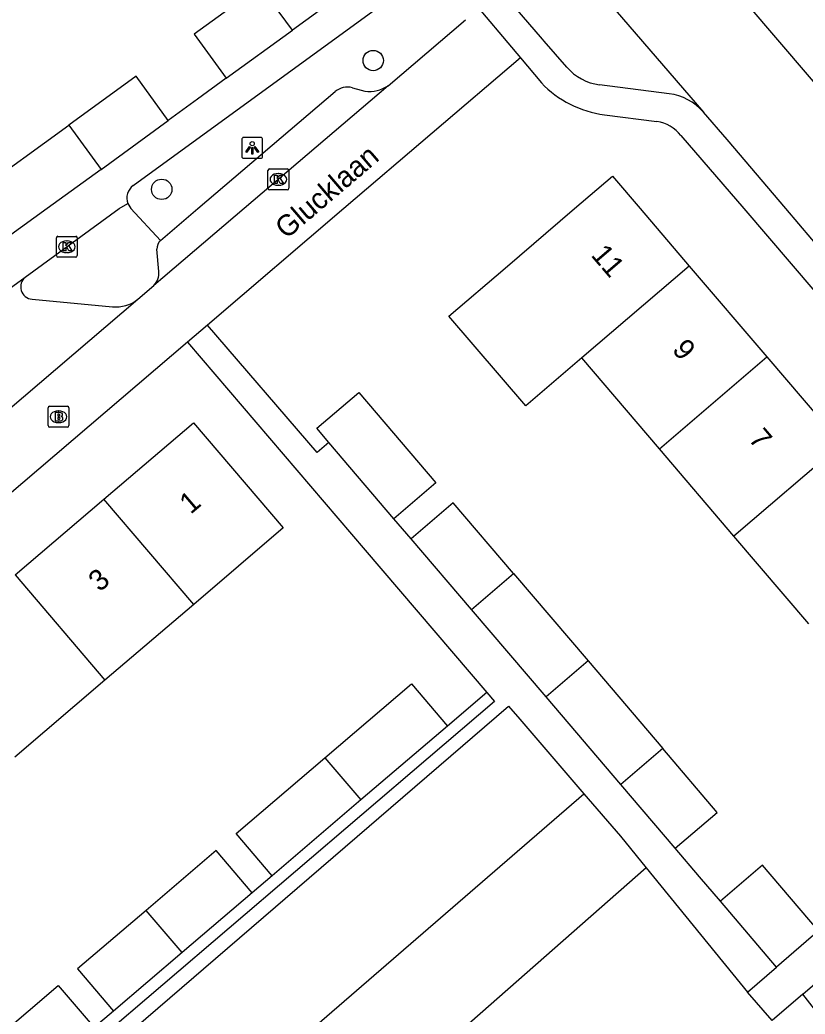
# Model space of a CAD drawing. Extents: x 159040 to 160094, y 381214 to 382518.
# Drawn here: x 159347.52 to 159385.18, y 381461.36 to 381509.06 of the extents above; entities that cross this region are included whole.
import ezdxf

# ---------------------------------------------------------------- set-up
doc = ezdxf.new("R2010")
doc.units = 0
for name, color, linetype in [('IMGEO_Boom', 7, 'Continuous'), ('IMGEO_Brandkraan', 7, 'Continuous'), ('IMGEO_Groenvoorziening', 7, 'Continuous'), ('IMGEO_Kolk', 7, 'Continuous'), ('IMGEO_Lichtpunt', 7, 'Continuous'), ('IMGEO_Openbare_ruimte_label', 7, 'Continuous'), ('IMGEO_Pand', 7, 'Continuous'), ('IMGEO_Pand_nummerreeks', 7, 'Continuous'), ('IMGEO_Parkeervlak_halfverhard', 7, 'Continuous'), ('IMGEO_Parkeervlak_open', 7, 'Continuous'), ('IMGEO_Rijbaan_lokaal_halfverhard', 7, 'Continuous'), ('IMGEO_Rijbaan_lokaal_open', 7, 'Continuous'), ('IMGEO_Voetpad_open', 7, 'Continuous')]:
    doc.layers.add(name, color=color, linetype=linetype)

msp = doc.modelspace()

# ---------------------------------------------------------------- linework, layer by layer
at = {"layer": 'IMGEO_Boom'}
for centre in [(159364.465, 381507.106), (159354.32, 381500.927)]:
    msp.add_circle(centre, 0.489, dxfattribs=at)
at = {"layer": 'IMGEO_Brandkraan'}
for p, q in [((159348.867, 381489.591), (159348.867, 381490.443)), ((159348.942, 381490.517), (159349.794, 381490.517)), ((159349.355, 381490.297), (159349.38, 381490.297)), ((159349.868, 381490.443), (159349.868, 381489.591)), ((159349.794, 381489.517), (159348.942, 381489.517)), ((159349.378, 381489.737), (159349.353, 381489.737))]:
    msp.add_line(p, q, dxfattribs=at)
for points in [[(159348.867, 381489.591), (159348.867, 381490.443)], [(159348.942, 381490.517), (159349.794, 381490.517)], [(159349.868, 381490.443), (159349.868, 381489.591)], [(159349.215, 381490.217), (159349.215, 381489.817), (159349.428, 381489.817)], [(159349.446, 381490.217), (159349.215, 381490.217)], [(159349.394, 381490.136), (159349.34, 381490.136), (159349.34, 381490.06)], [(159349.34, 381490.06), (159349.393, 381490.06)], [(159349.402, 381489.984), (159349.34, 381489.984), (159349.34, 381489.903)], [(159349.34, 381489.903), (159349.402, 381489.903)], [(159349.794, 381489.517), (159348.942, 381489.517)]]:
    msp.add_lwpolyline(points, dxfattribs=at)
for centre, radius, start, end in [((159348.944, 381490.441), 0.0765, 91.552, 178.448), ((159348.944, 381490.441), 0.0765, 91.552, 178.448), ((159349.792, 381490.441), 0.0765, 1.552, 88.448), ((159349.792, 381490.441), 0.0765, 1.552, 88.448), ((159349.395, 381490.098), 0.0379, 267.8285, 90.9355), ((159349.403, 381489.943), 0.0404, 269.8759, 90.5077), ((159349.434, 381490.068), 0.251, 268.6676, 293.5347), ((159349.45, 381490.072), 0.145, 59.4692, 91.5367), ((159349.475, 381490.119), 0.0922, 285.5137, 58.1501), ((159349.48, 381489.927), 0.105, 301.3115, 78.989), ((159348.944, 381489.593), 0.0765, 181.552, 268.448), ((159348.944, 381489.593), 0.0765, 181.552, 268.448), ((159349.792, 381489.593), 0.0765, 271.552, 358.448), ((159349.792, 381489.593), 0.0765, 271.552, 358.448)]:
    msp.add_arc(centre, radius, start, end, dxfattribs=at)
for centre, major_axis, ratio, start_param, end_param in [((159349.354, 381490.017), (-0.387, 0.002), 0.722429, 4.712389, 7.853982), ((159349.379, 381490.017), (-0.39, 0.002), 0.717154, 1.570796, 4.712389)]:
    msp.add_ellipse(centre, major_axis=major_axis, ratio=ratio, start_param=start_param, end_param=end_param, dxfattribs=at)
at = {"layer": 'IMGEO_Groenvoorziening'}
for points in [[(159369.913, 381476.791), (159368.022, 381475.177)], [(159399.15, 381474.403), (159400.78, 381472.608), (159386.592, 381460.368), (159385.077, 381462.313)], [(159359.612, 381467.998), (159358.656, 381467.182)], [(159352.008, 381461.507), (159351.081, 381460.715)]]:
    msp.add_lwpolyline(points, dxfattribs=at)
at = {"layer": 'IMGEO_Kolk'}
for p, q in [((159359.415, 381500.978), (159359.415, 381501.83)), ((159359.49, 381501.904), (159360.342, 381501.904)), ((159360.416, 381501.83), (159360.416, 381500.978)), ((159359.903, 381501.684), (159359.928, 381501.684)), ((159360.342, 381500.904), (159359.49, 381500.904)), ((159359.926, 381501.124), (159359.901, 381501.124)), ((159349.271, 381497.746), (159349.271, 381498.598)), ((159349.346, 381498.672), (159350.198, 381498.672)), ((159349.759, 381498.452), (159349.784, 381498.452)), ((159350.272, 381498.598), (159350.272, 381497.746)), ((159349.782, 381497.892), (159349.757, 381497.892)), ((159350.198, 381497.672), (159349.346, 381497.672))]:
    msp.add_line(p, q, dxfattribs=at)
for points in [[(159359.415, 381500.978), (159359.415, 381501.83)], [(159359.49, 381501.904), (159360.342, 381501.904)], [(159360.416, 381501.83), (159360.416, 381500.978)], [(159359.736, 381501.604), (159359.859, 381501.604), (159359.859, 381501.453), (159359.989, 381501.604), (159360.153, 381501.604), (159360.007, 381501.453), (159360.16, 381501.204), (159360.008, 381501.204), (159359.923, 381501.368), (159359.859, 381501.301), (159359.859, 381501.204), (159359.736, 381501.204), (159359.736, 381501.604)], [(159360.342, 381500.904), (159359.49, 381500.904)], [(159349.271, 381497.746), (159349.271, 381498.598)], [(159349.346, 381498.672), (159350.198, 381498.672)], [(159349.592, 381498.372), (159349.715, 381498.372), (159349.715, 381498.221), (159349.845, 381498.372), (159350.009, 381498.372), (159349.863, 381498.221), (159350.016, 381497.972), (159349.864, 381497.972), (159349.779, 381498.136), (159349.715, 381498.069), (159349.715, 381497.972), (159349.592, 381497.972), (159349.592, 381498.372)], [(159350.272, 381498.598), (159350.272, 381497.746)], [(159350.198, 381497.672), (159349.346, 381497.672)]]:
    msp.add_lwpolyline(points, dxfattribs=at)
for centre, start, end in [((159359.492, 381501.828), 91.552, 178.448), ((159359.492, 381501.828), 91.552, 178.448), ((159360.34, 381501.828), 1.552, 88.448), ((159360.34, 381501.828), 1.552, 88.448), ((159359.492, 381500.98), 181.552, 268.448), ((159359.492, 381500.98), 181.552, 268.448), ((159360.34, 381500.98), 271.552, 358.448), ((159360.34, 381500.98), 271.552, 358.448), ((159349.348, 381498.596), 91.552, 178.448), ((159349.348, 381498.596), 91.552, 178.448), ((159350.196, 381498.596), 1.552, 88.448), ((159350.196, 381498.596), 1.552, 88.448), ((159349.348, 381497.748), 181.552, 268.448), ((159349.348, 381497.748), 181.552, 268.448), ((159350.196, 381497.748), 271.552, 358.448), ((159350.196, 381497.748), 271.552, 358.448)]:
    msp.add_arc(centre, 0.0765, start, end, dxfattribs=at)
for centre, major_axis, ratio, start_param, end_param in [((159359.902, 381501.404), (-0.387, 0.002), 0.722429, 4.712389, 7.853982), ((159359.927, 381501.404), (-0.39, 0.002), 0.717154, 1.570796, 4.712389), ((159349.758, 381498.172), (-0.387, 0.002), 0.722429, 4.712389, 7.853982), ((159349.783, 381498.172), (-0.39, 0.002), 0.717154, 1.570796, 4.712389)]:
    msp.add_ellipse(centre, major_axis=major_axis, ratio=ratio, start_param=start_param, end_param=end_param, dxfattribs=at)
at = {"layer": 'IMGEO_Lichtpunt'}
for p, q in [((159358.162, 381503.32), (159358.162, 381502.513)), ((159358.162, 381503.32), (159358.162, 381502.513)), ((159359.064, 381503.415), (159358.256, 381503.415)), ((159359.064, 381503.415), (159358.256, 381503.415)), ((159359.158, 381502.513), (159359.158, 381503.32)), ((159359.158, 381502.513), (159359.158, 381503.32)), ((159358.256, 381502.419), (159359.064, 381502.419)), ((159358.256, 381502.419), (159359.064, 381502.419))]:
    msp.add_line(p, q, dxfattribs=at)
for points in [[(159358.536, 381502.984), (159358.575, 381502.956), (159358.387, 381502.694), (159358.349, 381502.721), (159358.536, 381502.984)], [(159358.638, 381502.936), (159358.685, 381502.936), (159358.685, 381502.614), (159358.638, 381502.614), (159358.638, 381502.936)], [(159358.748, 381502.956), (159358.786, 381502.983), (159358.973, 381502.721), (159358.934, 381502.693), (159358.748, 381502.956)]]:
    msp.add_lwpolyline(points, dxfattribs=at)
msp.add_circle((159358.661, 381503.118), 0.0994, dxfattribs=at)
for centre, start, end in [((159358.256, 381503.32), 90, 180), ((159358.256, 381503.32), 90, 180), ((159359.064, 381503.32), 0, 90), ((159359.064, 381503.32), 0, 90), ((159358.256, 381502.513), 180, 270), ((159358.256, 381502.513), 180, 270), ((159359.064, 381502.513), 270, 0), ((159359.064, 381502.513), 270, 360)]:
    msp.add_arc(centre, 0.0946, start, end, dxfattribs=at)
at = {"layer": 'IMGEO_Pand'}
for points in [[(159360.588, 381508.559), (159359.043, 381510.68), (159355.872, 381508.378), (159357.419, 381506.254)], [(159357.419, 381506.254), (159360.588, 381508.559)], [(159354.638, 381504.231), (159353.089, 381506.357), (159349.862, 381504.013)], [(159351.412, 381501.885), (159354.638, 381504.231)], [(159345.362, 381500.745), (159349.862, 381504.013)], [(159349.862, 381504.013), (159351.412, 381501.885)], [(159351.412, 381501.885), (159348.821, 381500), (159346.915, 381498.614)], [(159374.471, 381492.836), (159371.785, 381490.534), (159368.096, 381494.839), (159370.79, 381497.148), (159374.118, 381500), (159375.936, 381501.558), (159377.269, 381500), (159379.626, 381497.246)], [(159379.626, 381497.246), (159374.471, 381492.836)], [(159379.626, 381497.246), (159383.349, 381492.893)], [(159378.19, 381488.48), (159374.471, 381492.836)], [(159378.19, 381488.48), (159383.349, 381492.893)], [(159383.349, 381492.893), (159386.93, 381488.708)], [(159362.34, 381488.778), (159361.756, 381489.462), (159363.773, 381491.184), (159367.473, 381486.849), (159365.458, 381485.125)], [(159351.543, 381486.064), (159355.841, 381489.733), (159360.153, 381484.682), (159355.856, 381481.014)], [(159365.458, 381485.125), (159362.34, 381488.778)], [(159381.766, 381484.29), (159378.19, 381488.48)], [(159386.93, 381488.708), (159381.766, 381484.29)], [(159347.286, 381482.43), (159351.543, 381486.064)], [(159355.856, 381481.014), (159351.543, 381486.064)], [(159371.192, 381482.494), (159368.295, 381485.886), (159366.28, 381484.162)], [(159369.176, 381480.77), (159366.28, 381484.162)], [(159385.353, 381480.089), (159381.766, 381484.29)], [(159347.286, 381482.43), (159351.599, 381477.38)], [(159369.176, 381480.77), (159371.192, 381482.494)], [(159371.192, 381482.494), (159374.769, 381478.303)], [(159355.856, 381481.014), (159351.599, 381477.38)], [(159372.753, 381476.579), (159369.176, 381480.77)], [(159374.769, 381478.303), (159372.753, 381476.579)], [(159374.769, 381478.303), (159378.354, 381474.103)], [(159351.599, 381477.38), (159347.282, 381473.694)], [(159362.143, 381473.653), (159366.296, 381477.198), (159368.022, 381475.177)], [(159376.339, 381472.379), (159372.753, 381476.579)], [(159368.022, 381475.177), (159363.869, 381471.632)], [(159378.354, 381474.103), (159376.339, 381472.379)], [(159378.955, 381469.315), (159380.97, 381471.039), (159378.354, 381474.103)], [(159359.612, 381467.998), (159357.886, 381470.019), (159362.143, 381473.653)], [(159362.143, 381473.653), (159363.869, 381471.632)], [(159378.955, 381469.315), (159376.339, 381472.379)], [(159363.869, 381471.632), (159359.612, 381467.998)], [(159358.656, 381467.182), (159356.93, 381469.203), (159353.568, 381466.332)], [(159385.828, 381465.349), (159383.135, 381468.503), (159381.119, 381466.779)], [(159358.656, 381467.182), (159355.294, 381464.311)], [(159383.816, 381463.62), (159381.119, 381466.779)], [(159353.568, 381466.332), (159350.282, 381463.528), (159352.008, 381461.507)], [(159355.294, 381464.311), (159353.568, 381466.332)], [(159385.828, 381465.349), (159383.816, 381463.62)], [(159355.294, 381464.311), (159352.008, 381461.507)], [(159346.746, 381457.014), (159345.02, 381459.035), (159349.355, 381462.736), (159351.081, 381460.715)]]:
    msp.add_lwpolyline(points, dxfattribs=at)
at = {"layer": 'IMGEO_Parkeervlak_halfverhard'}
msp.add_lwpolyline([(159377.559, 381468.381), (159351.009, 381445.023), (159347.753, 381448.725)], dxfattribs=at)
at = {"layer": 'IMGEO_Parkeervlak_open'}
for points in [[(159354.265, 381498.477), (159356.052, 381500), (159362.641, 381505.616)], [(159363.465, 381505.799), (159363.884, 381505.683), (159364.069, 381505.644)]]:
    msp.add_lwpolyline(points, dxfattribs=at)
for centre, radius, start, end in [((159363.225, 381504.931), 0.9, 74.5668, 130.4761), ((159364.301, 381507.169), 1.543, 261.3525, 304.6443)]:
    msp.add_arc(centre, radius, start, end, dxfattribs=at)
at = {"layer": 'IMGEO_Rijbaan_lokaal_halfverhard'}
for points in [[(159336.726, 381446.664), (159370.948, 381476.137), (159371.49, 381475.507), (159374.575, 381471.925)], [(159347.753, 381448.725), (159351.338, 381451.826), (159374.575, 381471.925)]]:
    msp.add_lwpolyline(points, dxfattribs=at)
at = {"layer": 'IMGEO_Rijbaan_lokaal_open'}
for points in [[(159359.079, 381537.039), (159361.379, 381534.296), (159376.214, 381517.042), (159376.8, 381516.357), (159379.3, 381513.434), (159388.415, 381502.775), (159390.802, 381500), (159394.17, 381496.049), (159396.211, 381493.655), (159398.069, 381491.509), (159404.878, 381483.645), (159405.572, 381482.813)], [(159359.717, 381528.593), (159370.22, 381516.331), (159380.301, 381504.635)], [(159369.013, 381510.221), (159371.531, 381507.229)], [(159365.178, 381505.9), (159368.891, 381509.056)], [(159371.531, 381507.229), (159363.064, 381500), (159356.524, 381494.417)], [(159365.178, 381505.9), (159358.272, 381500), (159353.947, 381496.32)], [(159401.74, 381479.524), (159401.023, 381480.383), (159392.642, 381490.134), (159389.868, 381493.391), (159384.255, 381500), (159381.439, 381503.315), (159380.301, 381504.635)], [(159353.172, 381495.652), (159353.947, 381496.32)], [(159339.895, 381484.327), (159353.172, 381495.652)], [(159356.524, 381494.417), (159355.565, 381493.598)], [(159355.565, 381493.598), (159321.537, 381464.546)]]:
    msp.add_lwpolyline(points, dxfattribs=at)
at = {"layer": 'IMGEO_Voetpad_open'}
for points in [[(159373.748, 381506.791), (159372.67, 381508.042), (159372.591, 381508.134), (159370.568, 381510.481), (159370.259, 381510.839), (159368.036, 381513.418), (159367.522, 381514.014), (159365.461, 381516.422), (159360.782, 381521.888)], [(159352.958, 381501.113), (159367.086, 381511.403)], [(159361.874, 381509.494), (159360.588, 381508.559)], [(159371.531, 381507.229), (159372.531, 381506.031)], [(159357.419, 381506.254), (159356.043, 381505.253), (159354.638, 381504.231)], [(159378.663, 381505.515), (159375.323, 381505.944)], [(159375.551, 381504.499), (159378.075, 381504.182)], [(159379.225, 381503.503), (159382.243, 381500), (159397.195, 381482.524), (159400.885, 381478.302)], [(159347.778, 381496.717), (159352.283, 381500), (159352.698, 381500.243)], [(159352.698, 381500.243), (159352.847, 381500), (159354.265, 381498.477)], [(159354.182, 381496.98), (159354.091, 381498.054)], [(159334.899, 381485.323), (159335.103, 381487.483), (159347.778, 381496.717)], [(159348.101, 381495.653), (159351.954, 381495.291)], [(159362.34, 381488.778), (159361.784, 381488.304), (159356.524, 381494.417)], [(159355.565, 381493.598), (159364.087, 381483.617), (159369.913, 381476.791)], [(159366.28, 381484.162), (159365.458, 381485.125)], [(159369.913, 381476.791), (159370.29, 381476.35), (159338.454, 381449.168), (159338.076, 381449.612)], [(159385.077, 381462.313), (159399.15, 381474.403)], [(159374.575, 381471.925), (159376.325, 381469.893), (159377.559, 381468.381)], [(159381.119, 381466.779), (159380.121, 381467.949), (159378.955, 381469.315)], [(159377.559, 381468.381), (159382.421, 381462.42)], [(159382.421, 381462.42), (159383.816, 381463.62)], [(159385.077, 381462.313), (159383.608, 381461.051), (159382.421, 381462.42)]]:
    msp.add_lwpolyline(points, dxfattribs=at)
for centre, radius, start, end in [((159375.642, 381508.424), 2.501, 220.7787, 262.6805), ((159376.283, 381509.684), 5.236, 224.2364, 261.9676), ((159378.323, 381502.917), 2.62, 40.9727, 82.5343), ((159377.823, 381502.443), 1.757, 37.1098, 81.772), ((159353.394, 381500.509), 0.745, 125.7964, 200.926), ((159354.593, 381498.095), 0.503, 130.6121, 184.6685), ((159353.341, 381496.908), 0.844, 315.8941, 4.9082), ((159348.157, 381496.251), 0.601, 129.1518, 264.6218), ((159352.117, 381496.978), 1.695, 264.4942, 308.5242)]:
    msp.add_arc(centre, radius, start, end, dxfattribs=at)

# ---------------------------------------------------------------- texts
at = {"layer": 'IMGEO_Openbare_ruimte_label'}
msp.add_text('Glucklaan', height=1, rotation=40.5392, dxfattribs=at).set_placement((159360.299, 381498.506))
at = {"layer": 'IMGEO_Pand_nummerreeks'}
for s, rotation, p in [('11', 310.5497, (159374.873, 381497.756)), ('9', 310.5497, (159378.763, 381493.209)), ('7', 310.5497, (159382.428, 381488.925)), ('1', 40.4856, (159355.709, 381485.308)), ('3', 40.4856, (159351.343, 381481.582))]:
    msp.add_text(s, height=1, rotation=rotation, dxfattribs=at).set_placement(p)

doc.saveas('drawing.dxf')
